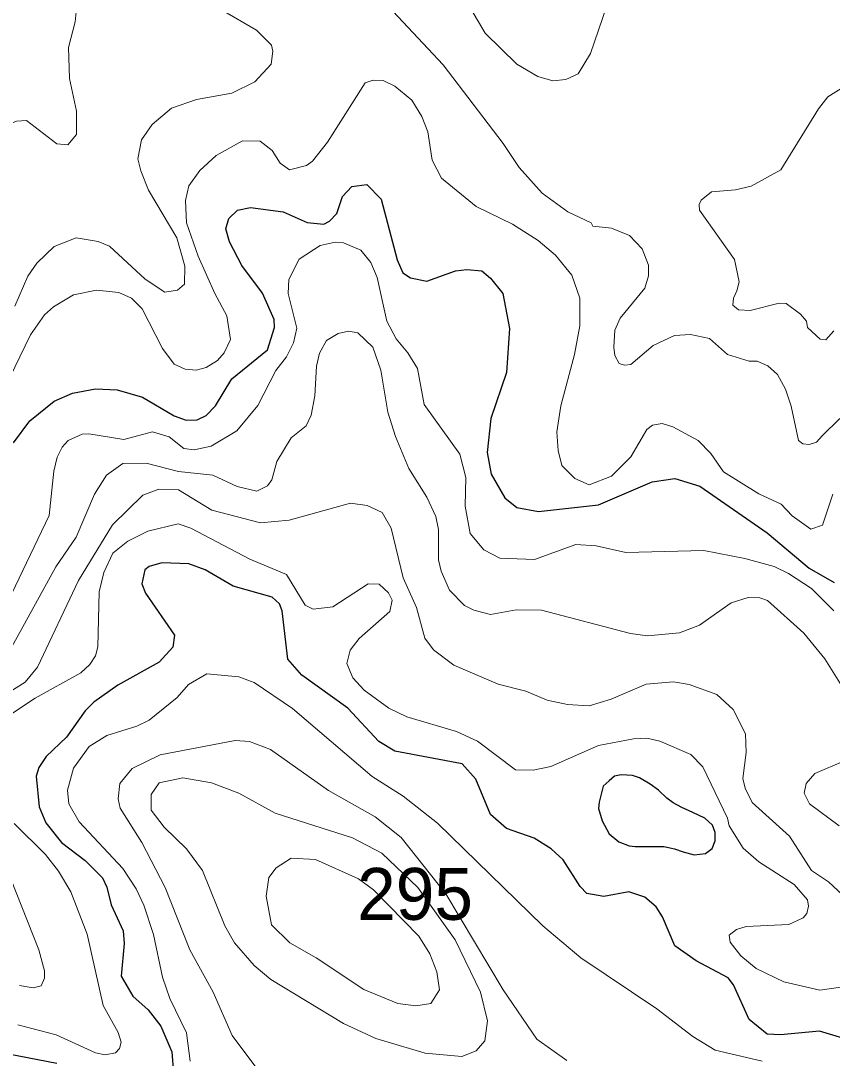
# Model space of a CAD drawing. Extents: x 673.6 to 698.9, y 7012 to 7040.1.
# Drawn here: x 681.011 to 682.262, y 7022.701 to 7024.299 of the extents above; entities that cross this region are included whole.
import ezdxf

# ---------------------------------------------------------------- set-up
doc = ezdxf.new("R2010")
doc.units = 0
doc.header["$LTSCALE"] = 0.032
doc.layers.add('1', color=7, linetype='Continuous', lineweight=25)
doc.layers.add('2', color=7, linetype='Continuous', lineweight=13)
doc.layers.add('21', color=7, linetype='Continuous')

msp = doc.modelspace()

# ---------------------------------------------------------------- linework, layer by layer
at = {"layer": '1'}
for points in [[(681.0001, 7023.6488), (681.0252, 7023.6831), (681.0627, 7023.7132), (681.0911, 7023.7257), (681.1265, 7023.7321), (681.1598, 7023.7307), (681.1989, 7023.7191), (681.2476, 7023.6906), (681.2662, 7023.6838), (681.283, 7023.6846), (681.2972, 7023.691), (681.3112, 7023.7062), (681.3364, 7023.7477), (681.3914, 7023.7923), (681.4021, 7023.8266), (681.4018, 7023.8391), (681.384, 7023.8795), (681.3521, 7023.9223), (681.3329, 7023.9585), (681.3273, 7023.9788), (681.3317, 7023.9946), (681.3454, 7024.0076), (681.3651, 7024.0115), (681.4157, 7024.0051), (681.4526, 7023.9885), (681.4782, 7023.9861), (681.4871, 7023.9905), (681.4986, 7024.0022), (681.507, 7024.0284), (681.5217, 7024.0437), (681.5445, 7024.0469), (681.5665, 7024.0243), (681.5914, 7023.931), (681.6, 7023.9109), (681.6117, 7023.9031), (681.6371, 7023.8983), (681.6811, 7023.9138), (681.6988, 7023.9162), (681.7217, 7023.9139), (681.7353, 7023.9027), (681.7541, 7023.8792), (681.7645, 7023.825), (681.7597, 7023.7575), (681.7357, 7023.6866), (681.7301, 7023.6341), (681.7363, 7023.6007), (681.7572, 7023.5644), (681.7761, 7023.5495), (681.8091, 7023.5433), (681.9018, 7023.5537), (681.9847, 7023.5891), (682.0194, 7023.5941), (682.0578, 7023.5822), (682.1619, 7023.5106), (682.2267, 7023.4558), (682.2653, 7023.4339)], [(682.2836, 7022.7306), (682.2424, 7022.7427), (682.1824, 7022.7371), (682.162, 7022.7381), (682.1338, 7022.7606), (682.1098, 7022.8139), (682.1014, 7022.8248), (682.0521, 7022.8513), (682.0193, 7022.8743), (682.0003, 7022.9186), (681.9905, 7022.9342), (681.9731, 7022.9492), (681.9487, 7022.9571), (681.91, 7022.95), (681.8839, 7022.9548), (681.8733, 7022.9654), (681.8475, 7023.0065), (681.8286, 7023.0238), (681.8026, 7023.0401), (681.7597, 7023.0551), (681.7355, 7023.0767), (681.7129, 7023.1311), (681.6914, 7023.1546), (681.588, 7023.1738), (681.5633, 7023.189), (681.5152, 7023.2402), (681.4446, 7023.2911), (681.4226, 7023.316), (681.4139, 7023.3903), (681.4102, 7023.4009), (681.3986, 7023.4111), (681.3388, 7023.4283), (681.2952, 7023.4535), (681.2702, 7023.4625), (681.2284, 7023.4641), (681.2091, 7023.4585), (681.2022, 7023.4532), (681.1976, 7023.4316), (681.2034, 7023.4176), (681.2479, 7023.3525), (681.2458, 7023.3343), (681.2246, 7023.3109), (681.161, 7023.2758), (681.1239, 7023.2495)], [(681.1239, 7023.2495), (681.1102, 7023.2363), (681.0816, 7023.1956), (681.0502, 7023.1656), (681.0389, 7023.1487), (681.0349, 7023.1355)], [(681.0349, 7023.1355), (681.0396, 7023.0882), (681.0499, 7023.0638), (681.074, 7023.0331), (681.1106, 7023.0055), (681.1371, 7022.9787), (681.144, 7022.9646), (681.1505, 7022.9375), (681.1688, 7022.8972), (681.1703, 7022.8779), (681.1657, 7022.8275), (681.1841, 7022.7965), (681.2073, 7022.7756), (681.2269, 7022.7503), (681.2441, 7022.7111), (681.2467, 7022.6779)], [(681.0665, 7022.6929), (680.9489, 7022.7157)]]:
    msp.add_lwpolyline(points, dxfattribs=at)
msp.add_lwpolyline([(681.9015, 7023.0857), (681.9074, 7023.0668), (681.918, 7023.0467), (681.933, 7023.0345), (681.9491, 7023.0283), (681.9585, 7023.0271), (681.9813, 7023.0271), (682.0026, 7023.0271), (682.0097, 7023.0259), (682.0191, 7023.0235), (682.0321, 7023.0192), (682.0494, 7023.0145), (682.0667, 7023.0165), (682.0769, 7023.0243), (682.0816, 7023.0357), (682.0816, 7023.0487), (682.0773, 7023.0601), (682.0655, 7023.0707), (682.047, 7023.0794), (682.0301, 7023.0872), (682.0171, 7023.0943), (682.0073, 7023.1018), (681.9943, 7023.114), (681.9813, 7023.1234), (681.9648, 7023.1329), (681.9542, 7023.1364), (681.9369, 7023.1376), (681.9263, 7023.1356), (681.918, 7023.1281), (681.909, 7023.1199), (681.9027, 7023.0955)], close=True, dxfattribs=at)
at = {"layer": '2'}
for points in [[(680.8153, 7024.3213), (680.8289, 7024.2481), (680.8573, 7024.1931), (680.8719, 7024.1544), (680.8744, 7024.0892), (680.8857, 7024.0782), (680.9011, 7024.0792), (680.9692, 7024.1303), (681.0045, 7024.1445), (681.0199, 7024.1453), (681.0668, 7024.1094), (681.0835, 7024.108), (681.0973, 7024.1241), (681.0972, 7024.16), (681.0861, 7024.21), (681.0849, 7024.2581), (681.0948, 7024.2974), (681.1005, 7024.3547)], [(682.0188, 7023.8143), (681.9858, 7023.7988), (681.9516, 7023.7696), (681.9417, 7023.7687), (681.9335, 7023.7713), (681.9267, 7023.7837), (681.9255, 7023.7965), (681.9268, 7023.8228), (681.9353, 7023.8408), (681.9731, 7023.8874), (681.9788, 7023.9065), (681.9789, 7023.9228), (681.9692, 7023.9476), (681.9497, 7023.9683), (681.922, 7023.9796), (681.8931, 7023.9829), (681.8906, 7023.9877), (681.8544, 7024.0047), (681.8149, 7024.0335), (681.7797, 7024.073), (681.755, 7024.1099), (681.6624, 7024.2312), (681.5618, 7024.3391)], [(681.3198, 7024.3163), (681.3744, 7024.2845), (681.3978, 7024.2616), (681.3997, 7024.2521), (681.3969, 7024.2325), (681.372, 7024.2049), (681.3366, 7024.1878), (681.282, 7024.1777), (681.2433, 7024.1645), (681.2137, 7024.1395), (681.1974, 7024.1156), (681.1918, 7024.0867), (681.196, 7024.0678), (681.2083, 7024.0384), (681.2516, 7023.965), (681.2639, 7023.921), (681.2633, 7023.8935), (681.253, 7023.8844), (681.2333, 7023.8812), (681.2027, 7023.9012), (681.1477, 7023.952), (681.1306, 7023.9589), (681.0968, 7023.9648), (681.0628, 7023.9515), (681.0361, 7023.9258), (681.022, 7023.906), (681.0019, 7023.8595)], [(681.9147, 7024.3224), (681.8894, 7024.249), (681.8705, 7024.2172), (681.8513, 7024.2086), (681.8314, 7024.2065), (681.8084, 7024.2132), (681.7759, 7024.2322), (681.727, 7024.28), (681.7047, 7024.3177)], [(681.6385, 7024.1281), (681.6293, 7024.1515), (681.6141, 7024.1767), (681.5877, 7024.1986), (681.57, 7024.2073), (681.5542, 7024.2079), (681.5419, 7024.2037), (681.4842, 7024.1122), (681.4609, 7024.0828), (681.4517, 7024.0763), (681.4254, 7024.0694), (681.4108, 7024.08), (681.3988, 7024.0995), (681.38, 7024.1135), (681.3528, 7024.1143), (681.3123, 7024.0918), (681.2873, 7024.0685), (681.2703, 7024.0449), (681.265, 7024.0225), (681.2666, 7023.9878), (681.2846, 7023.9368), (681.3102, 7023.8788), (681.329, 7023.8447), (681.3347, 7023.8081), (681.3247, 7023.7878), (681.3145, 7023.776), (681.2967, 7023.7653), (681.2816, 7023.761), (681.2646, 7023.7626), (681.2475, 7023.7703), (681.2294, 7023.7943), (681.1984, 7023.8556), (681.1819, 7023.8718), (681.1621, 7023.8807), (681.1278, 7023.8842), (681.0926, 7023.8768), (681.0616, 7023.8585), (681.0477, 7023.8461), (681.0261, 7023.8156), (680.9855, 7023.7315)], [(682.2842, 7024.1999), (682.2555, 7024.182), (682.2411, 7024.1636), (682.183, 7024.0696), (682.137, 7024.0442), (682.1132, 7024.0387), (682.0758, 7024.0356), (682.0602, 7024.0227), (682.0571, 7024.0164), (682.0573, 7024.0073), (682.1114, 7023.9315), (682.1187, 7023.8968), (682.1151, 7023.8834), (682.1099, 7023.8717), (682.109, 7023.8613), (682.1174, 7023.8538), (682.1353, 7023.853), (682.1804, 7023.8644), (682.1911, 7023.8638), (682.2131, 7023.8472), (682.2222, 7023.8363), (682.2241, 7023.8267), (682.2434, 7023.8087), (682.2523, 7023.8078), (682.2646, 7023.8216)], [(681.8086, 7023.9608), (681.7694, 7023.986), (681.7134, 7024.0129), (681.6596, 7024.0565), (681.6455, 7024.0844), (681.6385, 7024.1281)], [(682.2645, 7023.3903), (682.2299, 7023.4246), (682.1948, 7023.4479), (682.1724, 7023.4584), (682.1274, 7023.4709), (682.064, 7023.4831), (681.9437, 7023.4799), (681.8984, 7023.4904), (681.8668, 7023.4922), (681.8031, 7023.4693), (681.7494, 7023.4715), (681.7249, 7023.4841), (681.704, 7023.5092), (681.6964, 7023.5515), (681.697, 7023.5957), (681.6881, 7023.6318), (681.6331, 7023.7083), (681.6226, 7023.7636), (681.608, 7023.7879), (681.5898, 7023.8092), (681.5756, 7023.8365), (681.5607, 7023.9039), (681.5508, 7023.9269), (681.5352, 7023.9458), (681.5089, 7023.9571), (681.496, 7023.9581), (681.4729, 7023.9529), (681.4402, 7023.932), (681.4244, 7023.9005), (681.4235, 7023.8789), (681.4366, 7023.8254), (681.4316, 7023.8033), (681.4206, 7023.7817), (681.4045, 7023.7606), (681.3764, 7023.7064), (681.3444, 7023.6677), (681.3048, 7023.6437), (681.2786, 7023.6383), (681.2625, 7023.6402), (681.24, 7023.6583), (681.2141, 7023.6657), (681.17, 7023.6542)], [(682.2632, 7023.5697), (682.247, 7023.5222), (682.2291, 7023.5161), (682.2002, 7023.5365), (682.1834, 7023.5545), (682.1488, 7023.5704), (682.0945, 7023.6045), (682.0751, 7023.6327), (682.0554, 7023.6524), (682.0164, 7023.6737), (681.9998, 7023.6786), (681.9848, 7023.6761), (681.9763, 7023.6694), (681.9515, 7023.6273), (681.9217, 7023.5979), (681.8876, 7023.5845), (681.8651, 7023.5942), (681.845, 7023.6142), (681.8394, 7023.6373), (681.8376, 7023.6658), (681.8437, 7023.7062), (681.8646, 7023.7853), (681.873, 7023.8292), (681.8728, 7023.8717), (681.8606, 7023.9072), (681.8355, 7023.9382), (681.8086, 7023.9608)], [(680.9713, 7023.2882), (681.065, 7023.458), (681.0968, 7023.5039), (681.1249, 7023.5697), (681.1434, 7023.5991), (681.1683, 7023.6171), (681.2045, 7023.6179), (681.2545, 7023.6048), (681.3073, 7023.599), (681.3445, 7023.5815), (681.3753, 7023.5746), (681.3915, 7023.5829), (681.398, 7023.592), (681.406, 7023.62), (681.428, 7023.6569), (681.4509, 7023.6752), (681.4587, 7023.6917), (681.4645, 7023.7212), (681.467, 7023.7672), (681.4719, 7023.7869), (681.4824, 7023.8065), (681.5005, 7023.8175), (681.5164, 7023.8208), (681.5308, 7023.8184), (681.554, 7023.7962), (681.5661, 7023.7608), (681.5772, 7023.6965), (681.5888, 7023.6588), (681.6092, 7023.6096), (681.6371, 7023.5653), (681.6512, 7023.5354), (681.6553, 7023.5157), (681.6553, 7023.4689), (681.659, 7023.4512), (681.6719, 7023.4218), (681.6954, 7023.3984), (681.7098, 7023.3913), (681.7355, 7023.3847), (681.7748, 7023.392), (681.8138, 7023.3911), (681.951, 7023.3555), (681.9773, 7023.3517), (682.0268, 7023.3564), (682.0573, 7023.3683), (682.1064, 7023.4026), (682.1327, 7023.4108), (682.1507, 7023.4102), (682.1623, 7023.4059), (682.2183, 7023.3556), (682.2506, 7023.3165), (682.2995, 7023.238)], [(682.1463, 7023.7747), (682.134, 7023.775), (682.1005, 7023.7852), (682.0729, 7023.8095), (682.0436, 7023.816), (682.0188, 7023.8143)], [(682.2738, 7023.6867), (682.2468, 7023.6598), (682.2377, 7023.6501), (682.2266, 7023.6462), (682.2168, 7023.6477), (682.2099, 7023.6528), (682.199, 7023.7057), (682.1901, 7023.7316), (682.1778, 7023.7544), (682.163, 7023.7674), (682.1463, 7023.7747)], [(681.17, 7023.6542), (681.1161, 7023.663), (681.1056, 7023.6623), (681.0843, 7023.6525), (681.075, 7023.6425), (681.0674, 7023.6271)], [(681.0674, 7023.6271), (681.062, 7023.6052), (681.0547, 7023.5373), (680.9678, 7023.3557)], [(681.621, 7023.3953), (681.6007, 7023.4412), (681.5823, 7023.5174), (681.5685, 7023.5416), (681.545, 7023.5527), (681.5196, 7023.5562), (681.4247, 7023.5301), (681.3809, 7023.526), (681.3055, 7023.5452), (681.2544, 7023.5768), (681.2238, 7023.5776), (681.1992, 7023.5685), (681.1525, 7023.5228), (681.1004, 7023.4368), (681.0368, 7023.3034), (681.0181, 7023.2801), (680.9904, 7023.263)], [(680.9781, 7023.2193), (681.0331, 7023.2555), (681.1035, 7023.2948), (681.1178, 7023.3073), (681.1263, 7023.3211), (681.1302, 7023.3348), (681.1321, 7023.4193), (681.1394, 7023.4493), (681.1532, 7023.4789), (681.1764, 7023.4973), (681.2068, 7023.5129), (681.2539, 7023.5242), (681.2735, 7023.5175), (681.3642, 7023.4697), (681.4208, 7023.4463), (681.4497, 7023.3989), (681.4617, 7023.3928), (681.4922, 7023.3964), (681.5465, 7023.4317), (681.5634, 7023.4311), (681.578, 7023.4179), (681.5836, 7023.4066), (681.58, 7023.389), (681.533, 7023.3478), (681.5187, 7023.3298), (681.5139, 7023.3092), (681.5231, 7023.2868), (681.5403, 7023.2681), (681.5783, 7023.2404), (681.6063, 7023.2271), (681.6826, 7023.2044), (681.7152, 7023.1897), (681.7739, 7023.1455), (681.8012, 7023.145), (681.8283, 7023.1503), (681.9016, 7023.1827), (681.9556, 7023.1931), (681.9765, 7023.1939), (681.9962, 7023.1894), (682.0442, 7023.169), (682.0626, 7023.1498), (682.1006, 7023.0706), (682.1033, 7023.0588), (682.1247, 7023.0244), (682.1489, 7023.0036), (682.2036, 7022.9685), (682.2239, 7022.9448), (682.2254, 7022.9351), (682.2228, 7022.9242), (682.2173, 7022.9171), (682.1951, 7022.9072), (682.1294, 7022.9038)], [(681.7896, 7023.2666), (681.7469, 7023.2773), (681.6787, 7023.3067), (681.6473, 7023.3301), (681.6338, 7023.3479), (681.621, 7023.3953)], [(681.2722, 7022.6963), (681.2667, 7022.7402), (681.2407, 7022.7929), (681.2295, 7022.8261), (681.216, 7022.8914), (681.2011, 7022.9368), (681.1893, 7022.9622), (681.1687, 7022.9934), (681.1012, 7023.0651), (681.0855, 7023.0927), (681.0834, 7023.1139), (681.0922, 7023.1476), (681.1167, 7023.1813), (681.1438, 7023.1982), (681.1902, 7023.2126), (681.2093, 7023.222), (681.252, 7023.2568), (681.2697, 7023.2765), (681.2982, 7023.2933)], [(681.2982, 7023.2933), (681.3471, 7023.2884), (681.3707, 7023.2798), (681.4302, 7023.2396), (681.5531, 7023.1351), (681.6008, 7023.1047)], [(682.2779, 7022.9526), (682.2562, 7022.9726), (682.2299, 7022.99), (682.1962, 7023.0433), (682.1387, 7023.0952), (682.1278, 7023.117), (682.124, 7023.1319), (682.1294, 7023.1718), (682.1285, 7023.2007), (682.1095, 7023.2383), (682.0841, 7023.2611), (682.0414, 7023.2767), (682.0173, 7023.281), (681.9753, 7023.277), (681.9213, 7023.2541), (681.8875, 7023.244), (681.8542, 7023.2457), (681.8226, 7023.2526), (681.7896, 7023.2666)], [(681.853, 7022.6977), (681.8065, 7022.7304), (681.7546, 7022.8062), (681.6665, 7022.9542), (681.5975, 7023.0412), (681.5576, 7023.0728), (681.4853, 7023.1136), (681.3959, 7023.1766), (681.3635, 7023.1889), (681.3416, 7023.1906), (681.2261, 7023.1686), (681.183, 7023.1472), (681.1637, 7023.1243), (681.1614, 7023.1004), (681.1644, 7023.0861), (681.1977, 7023.0333), (681.2336, 7022.9638), (681.2716, 7022.8682), (681.3076, 7022.8027), (681.3371, 7022.7358), (681.383, 7022.6749)], [(682.2812, 7023.159), (682.2351, 7023.1394), (682.2217, 7023.1243), (682.219, 7023.1095), (682.2271, 7023.0931), (682.2726, 7023.0589)], [(681.6008, 7023.1047), (681.6535, 7023.0632), (681.8157, 7022.9052), (681.8744, 7022.8556), (681.9919, 7022.7769), (682.0471, 7022.7343), (682.0814, 7022.7133), (682.1541, 7022.6964)], [(681.0068, 7022.7526), (681.0655, 7022.7369), (681.1266, 7022.7095), (681.1412, 7022.7062), (681.1571, 7022.7094), (681.1635, 7022.7158), (681.166, 7022.726), (681.1613, 7022.7408), (681.1381, 7022.7821), (681.1135, 7022.8923), (681.0882, 7022.9572), (681.0693, 7022.989), (681.0494, 7023.015), (681.0009, 7023.0627)], [(680.9955, 7022.9783), (681.0392, 7022.8678), (681.0479, 7022.8356), (681.0479, 7022.8242), (681.0426, 7022.8126), (681.0302, 7022.8094), (681.0091, 7022.8132)], [(682.1446, 7022.8391), (682.1873, 7022.8187), (682.2432, 7022.8061), (682.2859, 7022.8118), (682.3193, 7022.823), (682.3578, 7022.8497), (682.3816, 7022.8726), (682.4442, 7022.9482), (682.4695, 7022.9621), (682.499, 7022.9672), (682.527, 7022.9556), (682.5538, 7022.9234), (682.5658, 7022.8912), (682.5739, 7022.8356), (682.5838, 7022.8011), (682.5911, 7022.7431), (682.6037, 7022.7151), (682.6723, 7022.651)], [(682.1294, 7022.9038), (682.1143, 7022.8991), (682.1033, 7022.8905), (682.1049, 7022.88), (682.121, 7022.8589), (682.1446, 7022.8391)]]:
    msp.add_lwpolyline(points, dxfattribs=at)
for points in [[(681.5087, 7022.7544), (681.3965, 7022.8221), (681.3711, 7022.8437), (681.3408, 7022.879), (681.3256, 7022.9049), (681.2912, 7022.9901), (681.2668, 7023.0236), (681.2322, 7023.0572), (681.2123, 7023.0833), (681.2122, 7023.1074), (681.2244, 7023.1254), (681.2611, 7023.1332), (681.3051, 7023.1255), (681.3471, 7023.1092), (681.4033, 7023.0787), (681.5223, 7023.0405), (681.5676, 7023.017), (681.6231, 7022.9638), (681.6807, 7022.8833), (681.72, 7022.803), (681.7308, 7022.7588), (681.7265, 7022.7277), (681.7132, 7022.7124), (681.691, 7022.7035), (681.6344, 7022.7087), (681.5584, 7022.7315)], [(681.4667, 7022.8555), (681.4259, 7022.8787), (681.3979, 7022.9064), (681.3892, 7022.9506), (681.3935, 7022.9792), (681.4048, 7022.9945), (681.4279, 7023.009), (681.4654, 7023.0073), (681.5316, 7022.9772), (681.555, 7022.9605), (681.6247, 7022.8889), (681.642, 7022.8619), (681.6524, 7022.8339), (681.6564, 7022.8062), (681.6433, 7022.7852), (681.6204, 7022.7815), (681.5926, 7022.7853), (681.5401, 7022.8068)]]:
    msp.add_lwpolyline(points, close=True, dxfattribs=at)

# ---------------------------------------------------------------- texts
at = {"layer": '21'}
msp.add_text('295', height=0.08, dxfattribs=at).set_placement((681.5297, 7022.9142))

doc.saveas('drawing.dxf')
